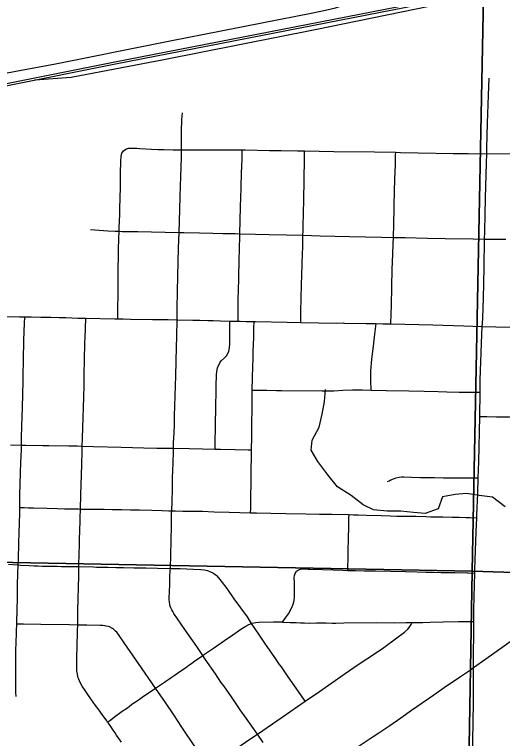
# Model space of a CAD drawing. Extents: x 0 to 34, y 0 to 22.
# Drawn here: x 6.231 to 6.731, y 17.398 to 18.139 of the extents above; entities that cross this region are included whole.
import ezdxf

# ---------------------------------------------------------------- set-up
doc = ezdxf.new("R2010")
doc.units = 0
for name, color, linetype in [('GM_X_City_Street', 7, 'Continuous'), ('GM_X_Corporation', 7, 'Continuous'), ('GM_X_County_Road', 7, 'Continuous'), ('GM_X_Minor_River', 7, 'Continuous'), ('GM_X_Rail_Line', 7, 'Continuous'), ('GM_X_State_Route', 7, 'Continuous')]:
    doc.layers.add(name, color=color, linetype=linetype)

msp = doc.modelspace()

# ---------------------------------------------------------------- linework, layer by layer
at = {"layer": 'GM_X_City_Street'}
for points in [[(6.71521, 17.99663), (6.71536, 18.00251), (6.71601, 18.02783), (6.7172, 18.05655), (6.71761, 18.07398)], [(6.40248, 18.0007), (6.40239, 18.0099), (6.40248, 18.01916), (6.40289, 18.03157), (6.40336, 18.03835)], [(6.34211, 17.9984), (6.3431, 17.99954), (6.34443, 18.00058), (6.34586, 18.00147), (6.34695, 18.00191), (6.34814, 18.00221), (6.34933, 18.00236), (6.35117, 18.00243), (6.35366, 18.00234), (6.3566, 18.00221), (6.35959, 18.00203), (6.37165, 18.00122), (6.37858, 18.00091), (6.3843, 18.0008), (6.39375, 18.00061), (6.40248, 18.0007)], [(6.46045, 17.82495), (6.46045, 17.83148), (6.46044, 17.83726), (6.46059, 17.84712), (6.46099, 17.86758), (6.46156, 17.88997), (6.46169, 17.8968), (6.46222, 17.91461), (6.46302, 17.94208), (6.46353, 17.96128), (6.46396, 17.97802), (6.46408, 17.98235), (6.46446, 17.99287), (6.46473, 18.00051)], [(6.33713, 17.82751), (6.33715, 17.83234), (6.3372, 17.84049), (6.33733, 17.85004), (6.33738, 17.86055), (6.33746, 17.87081), (6.33756, 17.8798), (6.33776, 17.89087), (6.33786, 17.89895), (6.33813, 17.90916), (6.33842, 17.91717), (6.33863, 17.92094), (6.33915, 17.93418), (6.33933, 17.94269), (6.33948, 17.94886), (6.33964, 17.95332), (6.33972, 17.95979), (6.33976, 17.96473), (6.33986, 17.97304), (6.33995, 17.97902), (6.34009, 17.98624), (6.34028, 17.99049), (6.34043, 17.99247), (6.34058, 17.99361), (6.34088, 17.99543), (6.34134, 17.99705), (6.34211, 17.9984)], [(6.52469, 17.82384), (6.52474, 17.8299), (6.52478, 17.83505), (6.52514, 17.8487), (6.52553, 17.86237), (6.52614, 17.88284), (6.52656, 17.8955), (6.52664, 17.89957), (6.52672, 17.90169), (6.52671, 17.90365), (6.5268, 17.90617), (6.5268, 17.91066), (6.52684, 17.91301), (6.52693, 17.91752), (6.52706, 17.92309), (6.52744, 17.9355), (6.52766, 17.94978), (6.52813, 17.96899), (6.52847, 17.99197), (6.52858, 17.99948)], [(6.61705, 17.82221), (6.61733, 17.83265), (6.61754, 17.84068), (6.61806, 17.8605), (6.61843, 17.87788), (6.61897, 17.8937), (6.61944, 17.90442), (6.61965, 17.91093), (6.62008, 17.9244), (6.62019, 17.92997), (6.62024, 17.93492), (6.62054, 17.94421), (6.6211, 17.97087), (6.62159, 17.98529), (6.6219, 17.99556), (6.62198, 17.99807)], [(6.30927, 17.91905), (6.31804, 17.91828), (6.32681, 17.91762), (6.33448, 17.91729), (6.33842, 17.91717), (6.34147, 17.91708), (6.35778, 17.91676), (6.38554, 17.91633), (6.39984, 17.91602), (6.40474, 17.9159), (6.42073, 17.91548), (6.43438, 17.91515), (6.44482, 17.91494), (6.45747, 17.91473), (6.46222, 17.91461), (6.47834, 17.91419), (6.4921, 17.91387), (6.50965, 17.91344), (6.52684, 17.91301), (6.5445, 17.91258), (6.57447, 17.91193), (6.60755, 17.91119), (6.61965, 17.91093), (6.63152, 17.91067), (6.65462, 17.91011), (6.67253, 17.90974), (6.70147, 17.90937), (6.71313, 17.90916), (6.72045, 17.90906), (6.73489, 17.90918)], [(6.23282, 17.44052), (6.23272, 17.44474), (6.23272, 17.44794), (6.23262, 17.45366), (6.23271, 17.4624), (6.2327, 17.46747), (6.23273, 17.47278), (6.23274, 17.48621), (6.23296, 17.49725), (6.23315, 17.50399), (6.23329, 17.50889), (6.23344, 17.51381), (6.23347, 17.51478), (6.2335, 17.51565), (6.23361, 17.51871), (6.23366, 17.51989), (6.2337, 17.52112), (6.23377, 17.52291), (6.23381, 17.52407), (6.23397, 17.52821), (6.23406, 17.53093), (6.23406, 17.53394), (6.23415, 17.53675), (6.23414, 17.54154), (6.23433, 17.54849), (6.23442, 17.55547), (6.2347, 17.56602), (6.23502, 17.57534), (6.23525, 17.58168), (6.23557, 17.5973), (6.23606, 17.60893), (6.23622, 17.6174), (6.23652, 17.62894), (6.23657, 17.63429), (6.23662, 17.63618), (6.23662, 17.63897), (6.23669, 17.64303), (6.23678, 17.64697), (6.23715, 17.65889), (6.23752, 17.66875), (6.23784, 17.68159), (6.23795, 17.68527), (6.23824, 17.69485), (6.23832, 17.69812), (6.23852, 17.70584), (6.23888, 17.71757), (6.23934, 17.73616), (6.23997, 17.76404), (6.24061, 17.79042), (6.24087, 17.79999), (6.24093, 17.80501), (6.24129, 17.81487), (6.24152, 17.82272), (6.24172, 17.82952)], [(6.34092, 17.3938), (6.33764, 17.39854), (6.33587, 17.40113), (6.33423, 17.40353), (6.33246, 17.40605), (6.32984, 17.40974), (6.32745, 17.41312), (6.32655, 17.41445), (6.32581, 17.41552), (6.32297, 17.41937), (6.32076, 17.42247), (6.31791, 17.42644), (6.3143, 17.43137), (6.31183, 17.43478), (6.30703, 17.44154), (6.30355, 17.44678), (6.30073, 17.45123), (6.29856, 17.45499), (6.29773, 17.45676), (6.29707, 17.45841), (6.29659, 17.45985), (6.29616, 17.46137), (6.29576, 17.46313), (6.29545, 17.46503), (6.29523, 17.46677), (6.29507, 17.46951), (6.295, 17.47494), (6.29512, 17.48247), (6.29518, 17.48493), (6.2953, 17.48796), (6.29543, 17.49245), (6.29548, 17.49681), (6.29567, 17.50205), (6.2959, 17.50886), (6.29604, 17.51375), (6.29629, 17.52872), (6.29701, 17.56412), (6.29722, 17.57031), (6.2973, 17.57364), (6.29765, 17.58818), (6.29782, 17.59431), (6.298, 17.60049), (6.29831, 17.61162), (6.29855, 17.61959), (6.29865, 17.62376), (6.29891, 17.63265), (6.29932, 17.64722), (6.30013, 17.67826), (6.30051, 17.69157), (6.30073, 17.69713), (6.30106, 17.70528), (6.30169, 17.72654), (6.30196, 17.73668), (6.30229, 17.74717), (6.30254, 17.75949), (6.30265, 17.77067), (6.30297, 17.78495), (6.30344, 17.80284), (6.30361, 17.80836), (6.3039, 17.81763), (6.30423, 17.8281)], [(6.48623, 17.39336), (6.48015, 17.402), (6.4686, 17.41846), (6.46269, 17.42694), (6.45846, 17.43308), (6.45352, 17.44021), (6.4457, 17.45139), (6.44281, 17.45541), (6.43714, 17.4638), (6.42674, 17.4788), (6.42418, 17.48259), (6.41794, 17.49183), (6.40585, 17.50915), (6.39465, 17.52565), (6.3934, 17.52775), (6.39248, 17.52951), (6.39159, 17.53131), (6.39093, 17.53303), (6.39037, 17.53491), (6.38996, 17.53748), (6.38984, 17.53968), (6.38983, 17.54193), (6.39003, 17.54739), (6.39028, 17.55562), (6.39058, 17.56271), (6.39091, 17.56952), (6.391, 17.57183), (6.39147, 17.58612), (6.39173, 17.59965), (6.39212, 17.61594), (6.39231, 17.62759), (6.39234, 17.63084), (6.39275, 17.64069), (6.39301, 17.65232), (6.39333, 17.66468), (6.39372, 17.67961), (6.39404, 17.69177), (6.39413, 17.69483), (6.39429, 17.70043), (6.39472, 17.71082), (6.39505, 17.71893), (6.39533, 17.72809), (6.39643, 17.7691), (6.39721, 17.79833), (6.39748, 17.80938), (6.39796, 17.82658)], [(6.43693, 17.69408), (6.43703, 17.69849), (6.43703, 17.70479), (6.43713, 17.71229), (6.43713, 17.72158), (6.43745, 17.73439), (6.43766, 17.74201), (6.43777, 17.74886), (6.43787, 17.75394), (6.43809, 17.75924), (6.4384, 17.76984), (6.43874, 17.77349), (6.43942, 17.77723), (6.43995, 17.7789), (6.44051, 17.78014), (6.44171, 17.78232), (6.44321, 17.7843), (6.44632, 17.78736), (6.4484, 17.78968), (6.44988, 17.79194), (6.45088, 17.79426), (6.45165, 17.79791), (6.45197, 17.80232), (6.45196, 17.81028), (6.45196, 17.81772), (6.45195, 17.82517)], [(6.47323, 17.62881), (6.47334, 17.6332), (6.4735, 17.63925), (6.47352, 17.6436), (6.47374, 17.66104), (6.47393, 17.67099), (6.47415, 17.68782), (6.47421, 17.69335), (6.47436, 17.70643), (6.47446, 17.71948), (6.47478, 17.73607), (6.47488, 17.75043), (6.47495, 17.75445), (6.4752, 17.76711), (6.47551, 17.77871), (6.47573, 17.78699), (6.47601, 17.79474), (6.47638, 17.80787), (6.47662, 17.81776), (6.47679, 17.82467)], [(6.59692, 17.75449), (6.59662, 17.76391), (6.59661, 17.77422), (6.59738, 17.78589), (6.59964, 17.80255), (6.60064, 17.81184), (6.60179, 17.82256)], [(6.47495, 17.75445), (6.47874, 17.75441), (6.48989, 17.75431), (6.49972, 17.7541), (6.50503, 17.75416), (6.54668, 17.75366), (6.55226, 17.75369), (6.55845, 17.75383), (6.56787, 17.75426), (6.5777, 17.7546), (6.58779, 17.75463), (6.59692, 17.75449), (6.61224, 17.75421), (6.63536, 17.75363), (6.65112, 17.7532), (6.66555, 17.75293), (6.67446, 17.75269), (6.68716, 17.75248), (6.69844, 17.75234), (6.70842, 17.75221)], [(6.70802, 17.72754), (6.71537, 17.7274), (6.72522, 17.72721), (6.73067, 17.727), (6.73858, 17.72706), (6.75471, 17.72667), (6.78752, 17.72611), (6.80362, 17.72554), (6.81842, 17.72536), (6.82201, 17.72526), (6.83604, 17.7249), (6.85269, 17.72461), (6.86508, 17.72471), (6.88035, 17.72458), (6.88291, 17.72476), (6.88534, 17.7253), (6.88933, 17.72666)], [(6.22726, 17.69831), (6.23832, 17.69812), (6.24293, 17.69804), (6.26031, 17.69769), (6.2665, 17.69765), (6.28694, 17.69738), (6.29559, 17.69728), (6.30073, 17.69713), (6.31221, 17.69679), (6.34043, 17.69596), (6.36385, 17.69539), (6.3771, 17.69511), (6.38594, 17.69497), (6.39413, 17.69483), (6.41038, 17.69455), (6.42393, 17.69426), (6.43693, 17.69408), (6.44249, 17.69398), (6.45736, 17.6937), (6.47076, 17.69342), (6.47421, 17.69335)], [(6.61346, 17.66071), (6.61528, 17.6616), (6.61692, 17.66244), (6.6196, 17.66358), (6.62236, 17.66458), (6.62563, 17.66527), (6.62781, 17.66547), (6.63028, 17.66557), (6.63809, 17.66538), (6.64724, 17.66509), (6.6553, 17.6649), (6.66163, 17.66481), (6.67084, 17.66462), (6.68053, 17.66462), (6.69269, 17.66454), (6.7013, 17.66454), (6.70664, 17.66455)], [(6.23657, 17.63429), (6.24107, 17.6341), (6.24572, 17.63391), (6.25086, 17.63372), (6.26436, 17.63335), (6.27538, 17.63311), (6.2823, 17.63293), (6.28767, 17.63287), (6.29317, 17.63275), (6.29696, 17.63269), (6.29891, 17.63265), (6.303, 17.63257), (6.30666, 17.63247), (6.30982, 17.63248), (6.31635, 17.63238), (6.32307, 17.63239), (6.33119, 17.63229), (6.34078, 17.63211), (6.35028, 17.63191), (6.35938, 17.63192), (6.37204, 17.63153), (6.38213, 17.63124), (6.38947, 17.63093), (6.39234, 17.63084), (6.39625, 17.63072), (6.40368, 17.63056), (6.40737, 17.63048), (6.41047, 17.63045), (6.41417, 17.63043), (6.42099, 17.63035), (6.42404, 17.63029), (6.4358, 17.62991), (6.4514, 17.62945), (6.47323, 17.62881), (6.47937, 17.62871), (6.49401, 17.62827), (6.5092, 17.62807), (6.52971, 17.62776), (6.54375, 17.62745), (6.55637, 17.62736), (6.57411, 17.62695), (6.57862, 17.62684), (6.58355, 17.62665), (6.5916, 17.62633), (6.60711, 17.62597), (6.61642, 17.62567), (6.62323, 17.62546), (6.63129, 17.62536), (6.63934, 17.62526), (6.64243, 17.6252), (6.65298, 17.62492), (6.65794, 17.6248), (6.67037, 17.62449), (6.67969, 17.6243), (6.68216, 17.62425), (6.68708, 17.62413), (6.69421, 17.62408), (6.69817, 17.62395), (6.70494, 17.62372)], [(6.57273, 17.56983), (6.57286, 17.5734), (6.57307, 17.58174), (6.57317, 17.59018), (6.57349, 17.6017), (6.57384, 17.61494), (6.57402, 17.62319), (6.57411, 17.62695)], [(6.22505, 17.57609), (6.23502, 17.57534), (6.23734, 17.57517), (6.24638, 17.57472), (6.25137, 17.57455), (6.25552, 17.57439), (6.25953, 17.57423), (6.26532, 17.57406), (6.27003, 17.57413), (6.27498, 17.57405), (6.27944, 17.57391), (6.28492, 17.57391), (6.28982, 17.57382), (6.2973, 17.57364), (6.31204, 17.57328), (6.31512, 17.57323), (6.32312, 17.57303), (6.3268, 17.57297), (6.33547, 17.57281), (6.34291, 17.5727), (6.35344, 17.57249), (6.36585, 17.57231), (6.37763, 17.57203), (6.391, 17.57183), (6.39308, 17.5718), (6.40114, 17.57157), (6.41484, 17.57119), (6.42233, 17.57075), (6.42608, 17.57023), (6.42919, 17.56952), (6.4322, 17.56843), (6.43448, 17.56727), (6.43654, 17.56591), (6.4379, 17.56487), (6.43885, 17.56408)], [(6.51991, 17.5682), (6.52024, 17.56889), (6.52146, 17.5698), (6.52225, 17.57021), (6.52326, 17.57058), (6.52442, 17.57089), (6.52767, 17.57128), (6.53069, 17.57128), (6.53217, 17.57117), (6.53383, 17.57108), (6.54687, 17.57063), (6.55773, 17.57021), (6.56771, 17.56999), (6.57273, 17.56983), (6.58091, 17.56954), (6.5896, 17.56935), (6.60137, 17.56918), (6.61651, 17.56883), (6.63186, 17.56852), (6.64404, 17.5683), (6.65292, 17.56809), (6.66158, 17.56788), (6.66845, 17.56777), (6.67486, 17.56767), (6.68267, 17.56754), (6.69513, 17.56737), (6.69637, 17.56732), (6.70296, 17.56704)], [(6.52913, 17.43567), (6.52456, 17.44223), (6.51181, 17.46061), (6.50616, 17.46878), (6.50476, 17.47082), (6.50297, 17.47331), (6.50157, 17.47534), (6.49735, 17.48146), (6.48853, 17.49421), (6.48234, 17.50353), (6.47429, 17.51552), (6.46992, 17.52204), (6.45641, 17.54061), (6.44907, 17.55119), (6.44356, 17.55873), (6.43885, 17.56408)], [(6.50584, 17.51687), (6.50885, 17.52104), (6.51192, 17.52542), (6.51498, 17.53102), (6.51674, 17.5353), (6.51783, 17.53903), (6.51826, 17.54298), (6.51837, 17.54616), (6.51826, 17.55208), (6.51814, 17.55911), (6.51799, 17.56062), (6.51803, 17.5625), (6.51825, 17.56458), (6.51879, 17.56645), (6.51991, 17.5682)], [(6.41679, 17.38838), (6.4022, 17.41033), (6.39904, 17.41515), (6.3945, 17.42187), (6.38589, 17.43461), (6.37586, 17.44924), (6.35845, 17.47441), (6.34374, 17.49568), (6.33853, 17.50292), (6.33596, 17.50639), (6.33483, 17.50768), (6.3337, 17.50865), (6.33279, 17.50941), (6.33181, 17.51009), (6.33075, 17.51069), (6.32992, 17.51114), (6.32857, 17.51182), (6.32728, 17.51227), (6.32532, 17.5128), (6.32404, 17.51302), (6.32192, 17.51317), (6.31898, 17.51332), (6.30525, 17.51361), (6.29604, 17.51375), (6.28759, 17.5139), (6.25816, 17.51433), (6.24036, 17.51469), (6.23347, 17.51478)], [(6.32655, 17.41445), (6.33024, 17.41719), (6.33513, 17.42071), (6.33886, 17.42346), (6.3416, 17.42542), (6.34585, 17.42845), (6.34874, 17.43051), (6.35158, 17.43257), (6.3568, 17.43624), (6.36058, 17.43885), (6.36361, 17.4409), (6.36933, 17.44476), (6.37586, 17.44924), (6.38287, 17.45405), (6.38482, 17.45543), (6.38633, 17.45641), (6.38937, 17.45841), (6.39179, 17.46012), (6.39502, 17.46217), (6.39835, 17.46443), (6.40285, 17.46757), (6.40647, 17.47011), (6.40999, 17.47256), (6.41254, 17.47443), (6.41479, 17.47597), (6.42418, 17.48259), (6.42592, 17.48382), (6.43507, 17.49017), (6.44637, 17.49785), (6.45101, 17.50092), (6.45254, 17.50197), (6.46322, 17.50943), (6.46836, 17.5128), (6.47156, 17.51451), (6.47429, 17.51552), (6.4749, 17.51575), (6.47842, 17.51648), (6.48206, 17.51679), (6.49663, 17.51703), (6.50499, 17.51691), (6.50584, 17.51687), (6.51386, 17.51652), (6.52, 17.51627), (6.52443, 17.51611), (6.52849, 17.516), (6.5337, 17.51588), (6.54085, 17.51597), (6.54333, 17.51594), (6.55077, 17.51589), (6.55697, 17.51587), (6.56069, 17.51585), (6.56874, 17.51597), (6.60227, 17.51626), (6.62028, 17.51606), (6.6327, 17.51624), (6.63826, 17.51636), (6.63892, 17.51638), (6.6401, 17.51641), (6.64518, 17.5165), (6.64975, 17.51651), (6.65733, 17.51677), (6.67064, 17.51704), (6.6863, 17.51731), (6.69514, 17.51741), (6.70195, 17.51749)], [(6.38189, 17.33453), (6.38766, 17.33835), (6.39487, 17.34314), (6.4195, 17.35995), (6.43091, 17.36795), (6.44036, 17.37457), (6.46796, 17.39369), (6.47464, 17.39822), (6.48015, 17.402), (6.50541, 17.41931), (6.52913, 17.43567), (6.54378, 17.44578), (6.56925, 17.46352), (6.58463, 17.47403), (6.5991, 17.48358), (6.60985, 17.49085), (6.62182, 17.49957), (6.63111, 17.50666), (6.63429, 17.50944), (6.63584, 17.51122), (6.63775, 17.51441), (6.63892, 17.51638)]]:
    msp.add_lwpolyline(points, dxfattribs=at)
at = {"layer": 'GM_X_Corporation'}
for points in [[(5.77565, 18.58596), (6.72002, 18.57343), (6.70042, 17.56893), (5.75845, 17.5867), (5.77487, 18.55224)], [(6.72002, 18.57343), (7.73457, 18.54715), (7.70158, 17.53728), (6.70042, 17.56893)], [(5.75845, 17.5867), (6.70042, 17.56893), (6.68286, 16.55378), (5.74588, 16.55703), (5.75807, 17.55374)], [(6.70042, 17.56893), (7.70158, 17.53728), (7.6999, 16.53694), (6.68286, 16.55378)]]:
    msp.add_lwpolyline(points, close=True, dxfattribs=at)
at = {"layer": 'GM_X_County_Road'}
msp.add_line((6.70802, 17.72754), (6.70842, 17.75221), dxfattribs=at)
for points in [[(6.21638, 18.07813), (6.23636, 18.08179), (6.27308, 18.08871), (6.30416, 18.09495), (6.34802, 18.10376), (6.39252, 18.11256), (6.44133, 18.12196), (6.48641, 18.13103), (6.53525, 18.1404), (6.54984, 18.14361), (6.56013, 18.14618), (6.5673, 18.14836), (6.57261, 18.15023), (6.58415, 18.15489), (6.59278, 18.15833), (6.5992, 18.16057), (6.60809, 18.16323), (6.6183, 18.16579), (6.6377, 18.17004), (6.68086, 18.17925), (6.71977, 18.18742)], [(6.39984, 17.91602), (6.40061, 17.93961), (6.40099, 17.95265), (6.40181, 17.97311), (6.4024, 17.99264), (6.40248, 18.0007)], [(6.40248, 18.0007), (6.42538, 18.00058), (6.44715, 18.00062), (6.46473, 18.00051)], [(6.46473, 18.00051), (6.4677, 18.00049), (6.49259, 18.00004), (6.50439, 17.99978), (6.5212, 17.99961), (6.52858, 17.99948)], [(6.52858, 17.99948), (6.55852, 17.99899), (6.60021, 17.99848), (6.62198, 17.99807)], [(6.62198, 17.99807), (6.6269, 17.99798), (6.64502, 17.99757), (6.68097, 17.99689), (6.69611, 17.99676), (6.71521, 17.99663)], [(6.71313, 17.90916), (6.71331, 17.9172), (6.71368, 17.93423), (6.71404, 17.95096), (6.71488, 17.98698), (6.71521, 17.99663)], [(6.71521, 17.99663), (6.75634, 17.99667), (6.79556, 17.99651), (6.81962, 17.99601), (6.82621, 17.99597)], [(6.39796, 17.82658), (6.398, 17.82938), (6.3981, 17.8386), (6.39872, 17.87136), (6.39931, 17.8999), (6.39984, 17.91602)], [(6.71069, 17.81967), (6.71096, 17.8227), (6.7113, 17.82833), (6.71186, 17.8487), (6.71254, 17.87953), (6.71313, 17.90916)], [(6.70842, 17.75221), (6.70863, 17.76494), (6.71022, 17.81157), (6.71069, 17.81967)], [(6.70664, 17.66455), (6.70724, 17.68101), (6.70802, 17.72754)], [(6.70494, 17.62372), (6.70506, 17.62684), (6.70607, 17.64859), (6.70664, 17.66455)], [(6.70296, 17.56704), (6.70305, 17.5708), (6.70437, 17.60941), (6.70494, 17.62372)], [(6.70195, 17.51749), (6.70209, 17.5302), (6.70296, 17.56704)], [(6.70175, 17.47028), (6.71449, 17.47927), (6.73307, 17.49265), (6.74677, 17.5024), (6.75911, 17.51132), (6.77696, 17.52375), (6.78205, 17.52727), (6.79373, 17.53541), (6.80783, 17.54541), (6.81289, 17.54897), (6.81886, 17.55262)], [(6.70175, 17.47028), (6.70166, 17.4797), (6.70186, 17.50923), (6.70195, 17.51749)], [(6.56232, 17.37445), (6.57171, 17.38089), (6.58145, 17.38785), (6.59777, 17.39887), (6.60463, 17.40347), (6.61581, 17.41097), (6.62709, 17.41883), (6.63828, 17.42651), (6.661, 17.44232), (6.67156, 17.44973), (6.68824, 17.46102), (6.69861, 17.46807), (6.70175, 17.47028)], [(6.69967, 17.31278), (6.70039, 17.35634), (6.70167, 17.43396), (6.7017, 17.44523), (6.70182, 17.46261), (6.70175, 17.47028)]]:
    msp.add_lwpolyline(points, dxfattribs=at)
at = {"layer": 'GM_X_Minor_River'}
for points in [[(6.56233, 17.65534), (6.55233, 17.66767), (6.54197, 17.68116), (6.53537, 17.69305), (6.53633, 17.70328), (6.54341, 17.71643), (6.5467, 17.72964), (6.54885, 17.74288), (6.54984, 17.75501)], [(6.73409, 17.63489), (6.72101, 17.64464), (6.70739, 17.64642), (6.69454, 17.64857), (6.68277, 17.64766), (6.66983, 17.64526), (6.66542, 17.63282), (6.65205, 17.62815), (6.64032, 17.62914), (6.62707, 17.63054), (6.61304, 17.63043), (6.59904, 17.63185), (6.58852, 17.63698), (6.57618, 17.64634), (6.56233, 17.65534)]]:
    msp.add_lwpolyline(points, dxfattribs=at)
at = {"layer": 'GM_X_Rail_Line'}
for points in [[(2.1, 17.25784), (2.18393, 17.27433), (2.73729, 17.38072), (3.32149, 17.49791), (3.96117, 17.62281), (4.55539, 17.74), (5.15654, 17.85642), (5.77541, 17.979), (6.33417, 18.09079), (6.90219, 18.20181), (7.3492, 18.28816), (7.42386, 18.30272), (8.00923, 18.41684), (8.46231, 18.50822), (8.9, 18.59581)], [(2.1, 17.25547), (2.18438, 17.27205), (2.73774, 17.37844), (3.32194, 17.49563), (3.96162, 17.62053), (4.55584, 17.73772), (5.15699, 17.85414), (5.77586, 17.97672), (6.33462, 18.08851), (6.90263, 18.19953), (7.34964, 18.28588), (7.42431, 18.30044), (8.00968, 18.41456), (8.46244, 18.50563), (8.9, 18.59339)], [(6.67145, 18.1505), (6.53927, 18.12362), (6.3844, 18.0928), (6.28946, 18.0748), (6.25213, 18.07201)]]:
    msp.add_lwpolyline(points, dxfattribs=at)
at = {"layer": 'GM_X_State_Route'}
for points in [[(6.21351, 17.82969), (6.23651, 17.82956), (6.24172, 17.82952), (6.24824, 17.8294), (6.2582, 17.8292), (6.26858, 17.82904), (6.27716, 17.82878), (6.28399, 17.82869), (6.29628, 17.82824), (6.30423, 17.8281), (6.33407, 17.82757), (6.33713, 17.82751), (6.34271, 17.8274), (6.35013, 17.82722), (6.37265, 17.82691), (6.38422, 17.82678), (6.3888, 17.82669), (6.39796, 17.82658), (6.41395, 17.82613), (6.42134, 17.82595), (6.42935, 17.82581), (6.43478, 17.82572), (6.44239, 17.82545), (6.45195, 17.82517), (6.45623, 17.82504), (6.46045, 17.82495), (6.46246, 17.82491), (6.46855, 17.82477), (6.47679, 17.82467), (6.47837, 17.82464), (6.51075, 17.8241), (6.52469, 17.82384), (6.56107, 17.82315), (6.56805, 17.8232), (6.56903, 17.82318)], [(6.56903, 17.82318), (6.59171, 17.8228), (6.60179, 17.82256), (6.60887, 17.8224), (6.61705, 17.82221)], [(6.61705, 17.82221), (6.65994, 17.8212), (6.69163, 17.82025), (6.71069, 17.81967), (6.72442, 17.81931), (6.75957, 17.8185), (6.77916, 17.81795), (6.80081, 17.81743), (6.82234, 17.81691)]]:
    msp.add_lwpolyline(points, dxfattribs=at)

doc.saveas('drawing.dxf')
